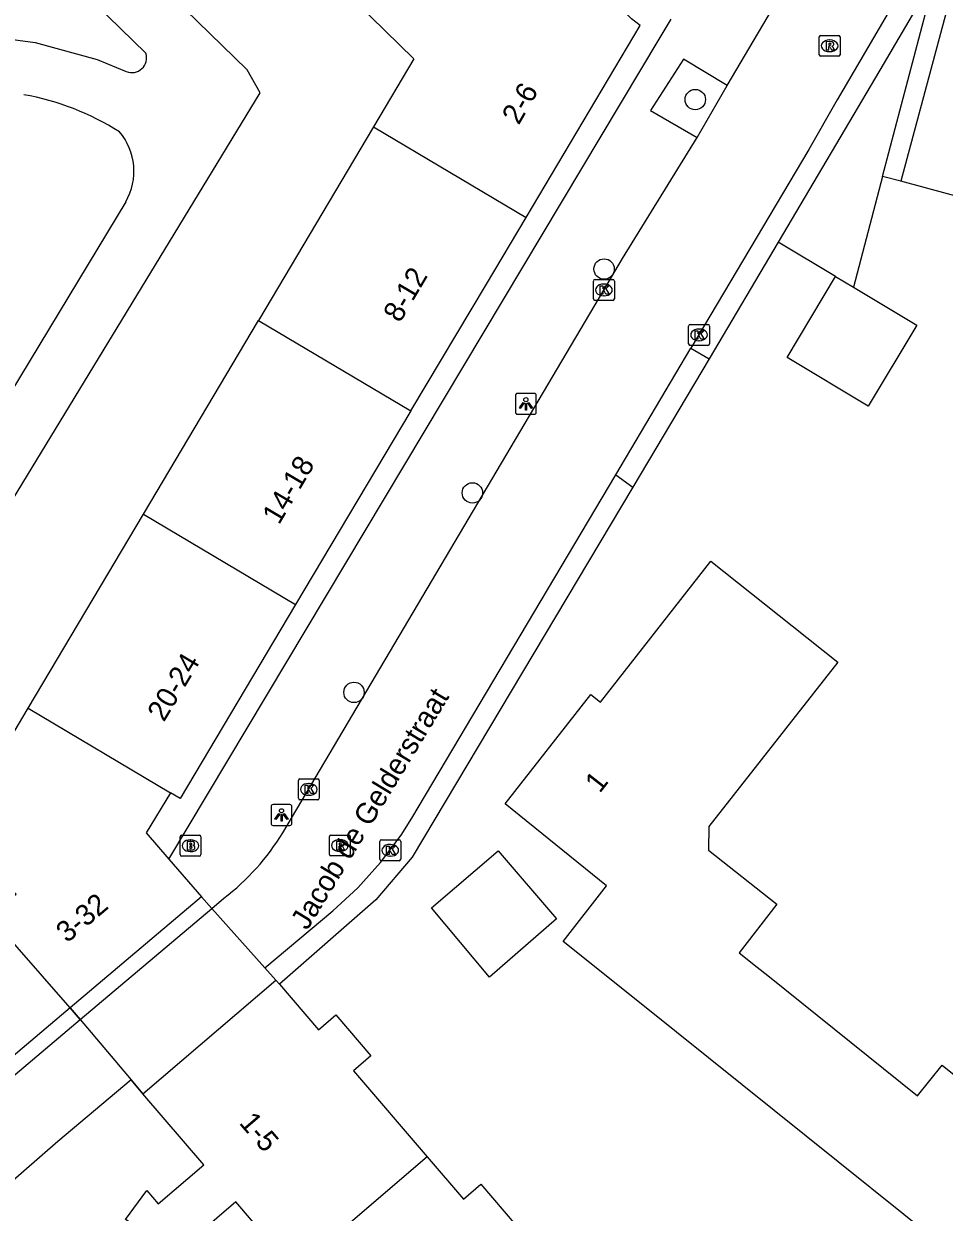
# Model space of a CAD drawing. Extents: x 159888 to 160757, y 384031 to 384746.
# Drawn here: x 160211.9 to 160256.1, y 384409 to 384466 of the extents above; entities that cross this region are included whole.
import ezdxf

# ---------------------------------------------------------------- set-up
doc = ezdxf.new("R2010")
doc.units = 0
for name, color, linetype in [('IMGEO_Boom', 7, 'Continuous'), ('IMGEO_Brandkraan', 7, 'Continuous'), ('IMGEO_Groenvoorziening', 7, 'Continuous'), ('IMGEO_Kolk', 7, 'Continuous'), ('IMGEO_Lichtpunt', 7, 'Continuous'), ('IMGEO_Openbare_ruimte_label', 7, 'Continuous'), ('IMGEO_Pand', 7, 'Continuous'), ('IMGEO_Pand_nummerreeks', 7, 'Continuous'), ('IMGEO_Pand_overbouw', 7, 'Continuous'), ('IMGEO_Rijbaan_lokaal_open', 7, 'Continuous'), ('IMGEO_Rioolput', 7, 'Continuous'), ('IMGEO_Voetpad_gesloten', 7, 'Continuous'), ('IMGEO_Voetpad_open', 7, 'Continuous')]:
    doc.layers.add(name, color=color, linetype=linetype)

msp = doc.modelspace()

# ---------------------------------------------------------------- linework, layer by layer
at = {"layer": 'IMGEO_Boom'}
for centre in [(160244.14, 384462.381), (160239.767, 384454.256), (160233.451, 384443.517), (160227.775, 384433.951)]:
    msp.add_circle(centre, 0.489, dxfattribs=at)
at = {"layer": 'IMGEO_Brandkraan'}
for p, q in [((160219.432, 384426.171), (160219.432, 384427.023)), ((160219.507, 384427.097), (160220.359, 384427.097)), ((160219.92, 384426.877), (160219.945, 384426.877)), ((160220.433, 384427.023), (160220.433, 384426.171)), ((160220.359, 384426.097), (160219.507, 384426.097)), ((160219.943, 384426.317), (160219.918, 384426.317))]:
    msp.add_line(p, q, dxfattribs=at)
for points in [[(160219.432, 384426.171), (160219.432, 384427.023)], [(160219.507, 384427.097), (160220.359, 384427.097)], [(160219.78, 384426.797), (160219.78, 384426.397), (160219.993, 384426.397)], [(160220.011, 384426.797), (160219.78, 384426.797)], [(160219.959, 384426.716), (160219.905, 384426.716), (160219.905, 384426.64)], [(160219.905, 384426.64), (160219.958, 384426.64)], [(160220.433, 384427.023), (160220.433, 384426.171)], [(160220.359, 384426.097), (160219.507, 384426.097)], [(160219.967, 384426.564), (160219.905, 384426.564), (160219.905, 384426.483)], [(160219.905, 384426.483), (160219.967, 384426.483)]]:
    msp.add_lwpolyline(points, dxfattribs=at)
for centre, radius, start, end in [((160219.509, 384427.021), 0.0765, 91.552, 178.448), ((160219.509, 384427.021), 0.0765, 91.552, 178.448), ((160219.96, 384426.678), 0.0379, 267.8285, 90.9355), ((160220.015, 384426.652), 0.145, 59.4692, 91.5367), ((160220.04, 384426.699), 0.0922, 285.5137, 58.1501), ((160220.357, 384427.021), 0.0765, 1.552, 88.448), ((160220.357, 384427.021), 0.0765, 1.552, 88.448), ((160219.509, 384426.173), 0.0765, 181.552, 268.448), ((160219.509, 384426.173), 0.0765, 181.552, 268.448), ((160219.968, 384426.523), 0.0404, 269.8759, 90.5077), ((160219.999, 384426.648), 0.251, 268.6676, 293.5347), ((160220.045, 384426.507), 0.105, 301.3115, 78.989), ((160220.357, 384426.173), 0.0765, 271.552, 358.448), ((160220.357, 384426.173), 0.0765, 271.552, 358.448)]:
    msp.add_arc(centre, radius, start, end, dxfattribs=at)
for centre, major_axis, ratio, start_param, end_param in [((160219.919, 384426.597), (-0.387, 0.002), 0.722429, 4.712389, 7.853982), ((160219.944, 384426.597), (-0.39, 0.002), 0.717154, 1.570796, 4.712389)]:
    msp.add_ellipse(centre, major_axis=major_axis, ratio=ratio, start_param=start_param, end_param=end_param, dxfattribs=at)
at = {"layer": 'IMGEO_Groenvoorziening'}
for points in [[(160253.119, 384458.699), (160251.72, 384453.389)], [(160250.87, 384453.898), (160248.112, 384455.549)]]:
    msp.add_lwpolyline(points, dxfattribs=at)
at = {"layer": 'IMGEO_Kolk'}
for p, q in [((160239.259, 384452.826), (160239.259, 384453.678)), ((160239.334, 384453.752), (160240.186, 384453.752)), ((160239.747, 384453.532), (160239.772, 384453.532)), ((160240.26, 384453.678), (160240.26, 384452.826)), ((160239.77, 384452.972), (160239.745, 384452.972)), ((160240.186, 384452.752), (160239.334, 384452.752)), ((160243.819, 384450.669), (160243.819, 384451.521)), ((160243.894, 384451.595), (160244.746, 384451.595)), ((160244.307, 384451.375), (160244.332, 384451.375)), ((160244.82, 384451.521), (160244.82, 384450.669)), ((160244.746, 384450.595), (160243.894, 384450.595)), ((160244.33, 384450.815), (160244.305, 384450.815)), ((160225.11, 384428.872), (160225.11, 384429.724)), ((160225.185, 384429.798), (160226.037, 384429.798)), ((160225.598, 384429.578), (160225.623, 384429.578)), ((160226.111, 384429.724), (160226.111, 384428.872)), ((160225.621, 384429.018), (160225.596, 384429.018)), ((160226.037, 384428.798), (160225.185, 384428.798)), ((160229.013, 384425.951), (160229.013, 384426.803)), ((160229.088, 384426.877), (160229.94, 384426.877)), ((160229.501, 384426.657), (160229.526, 384426.657)), ((160230.014, 384426.803), (160230.014, 384425.951)), ((160229.524, 384426.097), (160229.499, 384426.097)), ((160229.94, 384425.877), (160229.088, 384425.877))]:
    msp.add_line(p, q, dxfattribs=at)
for points in [[(160239.259, 384452.826), (160239.259, 384453.678)], [(160239.334, 384453.752), (160240.186, 384453.752)], [(160239.58, 384453.452), (160239.703, 384453.452), (160239.703, 384453.301), (160239.833, 384453.452), (160239.997, 384453.452), (160239.851, 384453.301), (160240.004, 384453.052), (160239.852, 384453.052), (160239.767, 384453.216), (160239.703, 384453.149), (160239.703, 384453.052), (160239.58, 384453.052), (160239.58, 384453.452)], [(160240.26, 384453.678), (160240.26, 384452.826)], [(160240.186, 384452.752), (160239.334, 384452.752)], [(160243.819, 384450.669), (160243.819, 384451.521)], [(160243.894, 384451.595), (160244.746, 384451.595)], [(160244.14, 384451.295), (160244.263, 384451.295), (160244.263, 384451.144), (160244.393, 384451.295), (160244.557, 384451.295), (160244.411, 384451.144), (160244.564, 384450.895), (160244.412, 384450.895), (160244.327, 384451.059), (160244.263, 384450.992), (160244.263, 384450.895), (160244.14, 384450.895), (160244.14, 384451.295)], [(160244.82, 384451.521), (160244.82, 384450.669)], [(160244.746, 384450.595), (160243.894, 384450.595)], [(160225.11, 384428.872), (160225.11, 384429.724)], [(160225.185, 384429.798), (160226.037, 384429.798)], [(160225.431, 384429.498), (160225.554, 384429.498), (160225.554, 384429.347), (160225.684, 384429.498), (160225.848, 384429.498), (160225.702, 384429.347), (160225.855, 384429.098), (160225.703, 384429.098), (160225.618, 384429.262), (160225.554, 384429.195), (160225.554, 384429.098), (160225.431, 384429.098), (160225.431, 384429.498)], [(160226.111, 384429.724), (160226.111, 384428.872)], [(160226.037, 384428.798), (160225.185, 384428.798)], [(160229.013, 384425.951), (160229.013, 384426.803)], [(160229.088, 384426.877), (160229.94, 384426.877)], [(160230.014, 384426.803), (160230.014, 384425.951)], [(160229.334, 384426.577), (160229.457, 384426.577), (160229.457, 384426.426), (160229.587, 384426.577), (160229.751, 384426.577), (160229.605, 384426.426), (160229.758, 384426.177), (160229.606, 384426.177), (160229.521, 384426.341), (160229.457, 384426.274), (160229.457, 384426.177), (160229.334, 384426.177), (160229.334, 384426.577)], [(160229.94, 384425.877), (160229.088, 384425.877)]]:
    msp.add_lwpolyline(points, dxfattribs=at)
for centre, start, end in [((160239.336, 384453.676), 91.552, 178.448), ((160239.336, 384453.676), 91.552, 178.448), ((160240.184, 384453.676), 1.552, 88.448), ((160240.184, 384453.676), 1.552, 88.448), ((160239.336, 384452.828), 181.552, 268.448), ((160239.336, 384452.828), 181.552, 268.448), ((160240.184, 384452.828), 271.552, 358.448), ((160240.184, 384452.828), 271.552, 358.448), ((160243.896, 384451.519), 91.552, 178.448), ((160243.896, 384451.519), 91.552, 178.448), ((160244.744, 384451.519), 1.552, 88.448), ((160244.744, 384451.519), 1.552, 88.448), ((160243.896, 384450.671), 181.552, 268.448), ((160243.896, 384450.671), 181.552, 268.448), ((160244.744, 384450.671), 271.552, 358.448), ((160244.744, 384450.671), 271.552, 358.448), ((160225.187, 384429.722), 91.552, 178.448), ((160225.187, 384429.722), 91.552, 178.448), ((160226.035, 384429.722), 1.552, 88.448), ((160226.035, 384429.722), 1.552, 88.448), ((160225.187, 384428.874), 181.552, 268.448), ((160225.187, 384428.874), 181.552, 268.448), ((160226.035, 384428.874), 271.552, 358.448), ((160226.035, 384428.874), 271.552, 358.448), ((160229.09, 384426.801), 91.552, 178.448), ((160229.09, 384426.801), 91.552, 178.448), ((160229.938, 384426.801), 1.552, 88.448), ((160229.938, 384426.801), 1.552, 88.448), ((160229.09, 384425.953), 181.552, 268.448), ((160229.09, 384425.953), 181.552, 268.448), ((160229.938, 384425.953), 271.552, 358.448), ((160229.938, 384425.953), 271.552, 358.448)]:
    msp.add_arc(centre, 0.0765, start, end, dxfattribs=at)
for centre, major_axis, ratio, start_param, end_param in [((160239.746, 384453.252), (-0.387, 0.002), 0.722429, 4.712389, 7.853982), ((160239.771, 384453.252), (-0.39, 0.002), 0.717154, 1.570796, 4.712389), ((160244.306, 384451.095), (-0.387, 0.002), 0.722429, 4.712389, 7.853982), ((160244.331, 384451.095), (-0.39, 0.002), 0.717154, 1.570796, 4.712389), ((160225.597, 384429.298), (-0.387, 0.002), 0.722429, 4.712389, 7.853982), ((160225.622, 384429.298), (-0.39, 0.002), 0.717154, 1.570796, 4.712389), ((160229.5, 384426.377), (-0.387, 0.002), 0.722429, 4.712389, 7.853982), ((160229.525, 384426.377), (-0.39, 0.002), 0.717154, 1.570796, 4.712389)]:
    msp.add_ellipse(centre, major_axis=major_axis, ratio=ratio, start_param=start_param, end_param=end_param, dxfattribs=at)
at = {"layer": 'IMGEO_Lichtpunt'}
for p, q in [((160236.419, 384448.289), (160235.611, 384448.289)), ((160236.419, 384448.289), (160235.611, 384448.289)), ((160235.517, 384448.194), (160235.517, 384447.387)), ((160235.517, 384448.194), (160235.517, 384447.387)), ((160236.513, 384447.387), (160236.513, 384448.194)), ((160236.513, 384447.387), (160236.513, 384448.194)), ((160235.611, 384447.293), (160236.419, 384447.293)), ((160235.611, 384447.293), (160236.419, 384447.293)), ((160223.8, 384428.475), (160223.8, 384427.668)), ((160223.8, 384428.475), (160223.8, 384427.668)), ((160224.702, 384428.57), (160223.894, 384428.57)), ((160224.702, 384428.57), (160223.894, 384428.57)), ((160224.796, 384427.668), (160224.796, 384428.475)), ((160224.796, 384427.668), (160224.796, 384428.475)), ((160223.894, 384427.574), (160224.702, 384427.574)), ((160223.894, 384427.574), (160224.702, 384427.574))]:
    msp.add_line(p, q, dxfattribs=at)
for points in [[(160235.891, 384447.858), (160235.93, 384447.83), (160235.742, 384447.568), (160235.704, 384447.595), (160235.891, 384447.858)], [(160235.993, 384447.81), (160236.04, 384447.81), (160236.04, 384447.488), (160235.993, 384447.488), (160235.993, 384447.81)], [(160236.103, 384447.83), (160236.141, 384447.857), (160236.328, 384447.595), (160236.289, 384447.567), (160236.103, 384447.83)], [(160224.174, 384428.139), (160224.213, 384428.111), (160224.025, 384427.849), (160223.987, 384427.876), (160224.174, 384428.139)], [(160224.276, 384428.091), (160224.323, 384428.091), (160224.323, 384427.769), (160224.276, 384427.769), (160224.276, 384428.091)], [(160224.386, 384428.111), (160224.424, 384428.138), (160224.611, 384427.876), (160224.572, 384427.848), (160224.386, 384428.111)]]:
    msp.add_lwpolyline(points, dxfattribs=at)
for centre in [(160236.016, 384447.992), (160224.299, 384428.273)]:
    msp.add_circle(centre, 0.0994, dxfattribs=at)
for centre, start, end in [((160235.611, 384448.194), 90, 180), ((160235.611, 384448.194), 90, 180), ((160236.419, 384448.194), 0, 90), ((160236.419, 384448.194), 0, 90), ((160235.611, 384447.387), 180, 270), ((160235.611, 384447.387), 180, 270), ((160236.419, 384447.387), 270, 0), ((160236.419, 384447.387), 270, 360), ((160223.894, 384428.475), 90, 180), ((160223.894, 384428.475), 90, 180), ((160224.702, 384428.475), 0, 90), ((160224.702, 384428.475), 0, 90), ((160223.894, 384427.668), 180, 270), ((160223.894, 384427.668), 180, 270), ((160224.702, 384427.668), 270, 0), ((160224.702, 384427.668), 270, 360)]:
    msp.add_arc(centre, 0.0946, start, end, dxfattribs=at)
at = {"layer": 'IMGEO_Pand'}
for points in [[(160236.032, 384456.726), (160241.5, 384465.937), (160241.079, 384466.248), (160233.908, 384473.231)], [(160257.047, 384469.859), (160253.992, 384458.464)], [(160227.879, 384467.046), (160230.651, 384464.343), (160228.71, 384461.076)], [(160228.71, 384461.076), (160223.194, 384451.791)], [(160228.71, 384461.076), (160236.032, 384456.726)], [(160262.631, 384460.429), (160261.675, 384456.385), (160258.696, 384457.191), (160258.519, 384456.535), (160257.177, 384456.897), (160257.354, 384457.554), (160253.992, 384458.464)], [(160230.493, 384447.455), (160234.136, 384453.532), (160236.032, 384456.726)], [(160251.72, 384453.389), (160254.758, 384451.57), (160252.43, 384447.681), (160248.541, 384450.008), (160250.87, 384453.898)], [(160250.87, 384453.898), (160251.72, 384453.389)], [(160217.679, 384442.506), (160223.194, 384451.791)], [(160223.194, 384451.791), (160230.493, 384447.455)], [(160230.493, 384447.455), (160224.977, 384438.17)], [(160212.148, 384433.196), (160217.679, 384442.506)], [(160217.679, 384442.506), (160224.977, 384438.17)], [(160263.423, 384401.459), (160241.705, 384418.881), (160237.805, 384422.01), (160239.887, 384424.668), (160235.017, 384428.599), (160239.133, 384433.856), (160239.596, 384433.48), (160244.877, 384440.252), (160248.792, 384437.142), (160250.98, 384435.405)], [(160224.977, 384438.17), (160219.443, 384428.854), (160218.975, 384429.14)], [(160250.98, 384435.405), (160244.789, 384427.521), (160244.779, 384426.384), (160248.05, 384423.797), (160246.241, 384421.466), (160247.107, 384420.771), (160247.612, 384420.366), (160254.796, 384414.603), (160255.98, 384416.079), (160263.825, 384409.786)], [(160214.173, 384418.814), (160210.282, 384423.243), (160211.572, 384424.273), (160208.64, 384426.061), (160208.452, 384425.753), (160207.943, 384426.117), (160212.148, 384433.196)], [(160212.148, 384433.196), (160218.975, 384429.14)], [(160218.975, 384429.14), (160217.802, 384427.216), (160218.9, 384425.95)], [(160234.279, 384420.299), (160231.496, 384423.61), (160234.695, 384426.344), (160237.485, 384423.085), (160234.279, 384420.299)], [(160218.9, 384425.95), (160220.463, 384424.147)], [(160220.463, 384424.147), (160214.173, 384418.814)], [(160217.651, 384414.7), (160224.022, 384420.156)], [(160224.199, 384419.949), (160224.022, 384420.156)], [(160224.199, 384419.949), (160226.071, 384417.764), (160226.907, 384418.48), (160228.586, 384416.52), (160227.749, 384415.803), (160231.281, 384411.679)], [(160216.817, 384408.667), (160217.838, 384410.06), (160218.384, 384409.423), (160220.568, 384411.293), (160217.651, 384414.7)], [(160231.281, 384411.679), (160224.921, 384406.231)], [(160231.281, 384411.679), (160233.024, 384409.644), (160233.86, 384410.36), (160235.539, 384408.4), (160234.703, 384407.684), (160238.416, 384403.347)], [(160224.921, 384406.231), (160222.112, 384409.511), (160219.269, 384407.076), (160216.817, 384408.667)]]:
    msp.add_lwpolyline(points, dxfattribs=at)
at = {"layer": 'IMGEO_Pand_overbouw'}
msp.add_lwpolyline([(160220.463, 384424.147), (160214.173, 384418.814), (160214.643, 384418.258), (160217.089, 384415.365), (160217.651, 384414.7), (160224.022, 384420.156), (160223.502, 384420.739), (160220.961, 384423.589)], close=True, dxfattribs=at)
at = {"layer": 'IMGEO_Rijbaan_lokaal_open'}
for points in [[(160245.676, 384463.056), (160248.878, 384468.503), (160249.522, 384469.561)], [(160253.589, 384466.895), (160253.495, 384466.73), (160250.937, 384462.372), (160249.582, 384459.989), (160243.93, 384450.46)], [(160244.222, 384460.558), (160245.676, 384463.056)], [(160224.357, 384427.222), (160239.759, 384453.248), (160240.652, 384454.754), (160244.222, 384460.558)], [(160240.327, 384444.385), (160243.93, 384450.46)], [(160223.502, 384420.739), (160226.761, 384423.47), (160227.958, 384424.581), (160229.052, 384425.794), (160230.033, 384427.1), (160230.556, 384427.912), (160240.327, 384444.385)], [(160220.961, 384423.589), (160221.54, 384424.077)], [(160214.643, 384418.258), (160220.961, 384423.589)], [(160220.961, 384423.589), (160223.502, 384420.739)], [(160224.022, 384420.156), (160223.502, 384420.739)], [(160208.513, 384413.041), (160208.929, 384413.426), (160211.321, 384415.455), (160214.643, 384418.258)], [(160214.643, 384418.258), (160217.089, 384415.365)], [(160217.089, 384415.365), (160213.571, 384412.417), (160211.065, 384410.222)], [(160217.651, 384414.7), (160217.089, 384415.365)]]:
    msp.add_lwpolyline(points, dxfattribs=at)
msp.add_arc((160214.59, 384433.136), 11.418, 307.4939, 328.804, dxfattribs=at)
at = {"layer": 'IMGEO_Rioolput'}
for p, q in [((160250.157, 384465.46), (160251.009, 384465.46)), ((160250.082, 384464.534), (160250.082, 384465.386)), ((160250.57, 384465.24), (160250.595, 384465.24)), ((160251.083, 384465.386), (160251.083, 384464.534)), ((160251.009, 384464.46), (160250.157, 384464.46)), ((160250.593, 384464.68), (160250.568, 384464.68)), ((160226.596, 384426.18), (160226.596, 384427.032)), ((160226.671, 384427.106), (160227.523, 384427.106)), ((160227.084, 384426.886), (160227.109, 384426.886)), ((160227.597, 384427.032), (160227.597, 384426.18)), ((160227.523, 384426.106), (160226.671, 384426.106)), ((160227.107, 384426.326), (160227.082, 384426.326))]:
    msp.add_line(p, q, dxfattribs=at)
for points in [[(160250.157, 384465.46), (160251.009, 384465.46)], [(160250.082, 384464.534), (160250.082, 384465.386)], [(160250.671, 384465.158), (160250.419, 384465.16), (160250.419, 384464.76)], [(160250.419, 384464.76), (160250.543, 384464.76), (160250.543, 384464.922), (160250.554, 384464.922)], [(160250.597, 384465.079), (160250.543, 384465.079), (160250.543, 384464.998)], [(160250.543, 384464.998), (160250.595, 384464.998)], [(160250.601, 384464.893), (160250.672, 384464.76), (160250.812, 384464.76), (160250.747, 384464.886)], [(160251.083, 384465.386), (160251.083, 384464.534)], [(160251.009, 384464.46), (160250.157, 384464.46)], [(160226.596, 384426.18), (160226.596, 384427.032)], [(160226.671, 384427.106), (160227.523, 384427.106)], [(160227.185, 384426.804), (160226.933, 384426.806), (160226.933, 384426.406)], [(160227.111, 384426.725), (160227.057, 384426.725), (160227.057, 384426.644)], [(160227.057, 384426.644), (160227.109, 384426.644)], [(160227.597, 384427.032), (160227.597, 384426.18)], [(160227.523, 384426.106), (160226.671, 384426.106)], [(160226.933, 384426.406), (160227.057, 384426.406), (160227.057, 384426.568), (160227.068, 384426.568)], [(160227.115, 384426.539), (160227.186, 384426.406), (160227.326, 384426.406), (160227.261, 384426.532)]]:
    msp.add_lwpolyline(points, dxfattribs=at)
for centre, radius, start, end in [((160250.159, 384465.384), 0.0765, 91.552, 178.448), ((160250.159, 384465.384), 0.0765, 91.552, 178.448), ((160251.007, 384465.384), 0.0765, 1.552, 88.448), ((160251.007, 384465.384), 0.0765, 1.552, 88.448), ((160250.553, 384464.869), 0.0533, 26.0293, 88.6989), ((160250.579, 384465.187), 0.19, 274.7715, 282.9687), ((160250.603, 384464.983), 0.0964, 77.0061, 93.1865), ((160250.617, 384465.04), 0.0378, 276.6634, 79.6772), ((160250.67, 384465.048), 0.109, 350.3612, 89.416), ((160250.668, 384465.048), 0.112, 277.5842, 350.9817), ((160250.652, 384464.833), 0.108, 29.5134, 73.7905), ((160250.159, 384464.536), 0.0765, 181.552, 268.448), ((160250.159, 384464.536), 0.0765, 181.552, 268.448), ((160251.007, 384464.536), 0.0765, 271.552, 358.448), ((160251.007, 384464.536), 0.0765, 271.552, 358.448), ((160226.673, 384427.03), 0.0765, 91.552, 178.448), ((160226.673, 384427.03), 0.0765, 91.552, 178.448), ((160227.093, 384426.833), 0.19, 274.7715, 282.9687), ((160227.117, 384426.629), 0.0964, 77.0061, 93.1865), ((160227.131, 384426.686), 0.0378, 276.6634, 79.6772), ((160227.184, 384426.694), 0.109, 350.3612, 89.416), ((160227.182, 384426.694), 0.112, 277.5842, 350.9817), ((160227.521, 384427.03), 0.0765, 1.552, 88.448), ((160227.521, 384427.03), 0.0765, 1.552, 88.448), ((160226.673, 384426.182), 0.0765, 181.552, 268.448), ((160226.673, 384426.182), 0.0765, 181.552, 268.448), ((160227.067, 384426.515), 0.0533, 26.0293, 88.6989), ((160227.166, 384426.479), 0.108, 29.5134, 73.7905), ((160227.521, 384426.182), 0.0765, 271.552, 358.448), ((160227.521, 384426.182), 0.0765, 271.552, 358.448)]:
    msp.add_arc(centre, radius, start, end, dxfattribs=at)
for centre, major_axis, ratio, start_param, end_param in [((160250.569, 384464.96), (-0.387, 0.002), 0.722429, 4.712389, 7.853982), ((160250.594, 384464.96), (-0.39, 0.002), 0.717154, 1.570796, 4.712389), ((160227.083, 384426.606), (-0.387, 0.002), 0.722429, 4.712389, 7.853982), ((160227.108, 384426.606), (-0.39, 0.002), 0.717154, 1.570796, 4.712389)]:
    msp.add_ellipse(centre, major_axis=major_axis, ratio=ratio, start_param=start_param, end_param=end_param, dxfattribs=at)
at = {"layer": 'IMGEO_Voetpad_gesloten'}
for points in [[(160197.935, 384421.095), (160223.27, 384462.707), (160222.659, 384463.811), (160194.145, 384491.56), (160192.947, 384491.75), (160157.338, 384472.343), (160141.469, 384463.844)], [(160217.799, 384464.601), (160194.141, 384487.639)], [(160198.966, 384466.127), (160205.472, 384466.058), (160212.486, 384465.116), (160215.456, 384464.312), (160216.858, 384463.726)], [(160216.831, 384457.484), (160199.296, 384428.481)]]:
    msp.add_lwpolyline(points, dxfattribs=at)
for centre, radius, start, end in [((160217.121, 384464.387), 0.711, 248.3194, 17.5178), ((160209.689, 384450.018), 12.798, 57.6962, 79.8643), ((160214.315, 384458.946), 2.909, 329.841, 40.4924)]:
    msp.add_arc(centre, radius, start, end, dxfattribs=at)
at = {"layer": 'IMGEO_Voetpad_open'}
for points in [[(160253.119, 384458.699), (160255.548, 384467.92), (160255.456, 384467.998), (160252.982, 384463.789), (160248.112, 384455.549)], [(160218.9, 384425.95), (160242.463, 384465.36), (160242.988, 384466.237)], [(160245.676, 384463.056), (160243.572, 384464.325), (160241.985, 384461.862), (160244.222, 384460.558)], [(160253.992, 384458.464), (160253.119, 384458.699)], [(160248.112, 384455.549), (160244.8, 384449.944)], [(160243.93, 384450.46), (160244.8, 384449.944)], [(160244.8, 384449.944), (160241.138, 384443.799)], [(160240.327, 384444.385), (160241.138, 384443.799)], [(160241.138, 384443.799), (160230.563, 384426.051), (160228.827, 384423.997), (160224.199, 384419.949)], [(160220.463, 384424.147), (160220.961, 384423.589)], [(160214.173, 384418.814), (160207.34, 384413.056), (160197.935, 384421.095)], [(160214.643, 384418.258), (160214.173, 384418.814)]]:
    msp.add_lwpolyline(points, dxfattribs=at)

# ---------------------------------------------------------------- texts
at = {"layer": 'IMGEO_Openbare_ruimte_label'}
msp.add_text('Jacob de Gelderstraat', height=1, rotation=58.7415, dxfattribs=at).set_placement((160225.536, 384422.505))
at = {"layer": 'IMGEO_Pand_nummerreeks'}
for s, rotation, p in [('2-6', 59.9944, (160235.674, 384461.127)), ('8-12', 59.3928, (160229.976, 384451.638)), ('14-18', 59.3936, (160224.178, 384441.954)), ('20-24', 59.076, (160218.662, 384432.497)), ('1', 51.9386, (160239.558, 384429.078)), ('3-32', 40.2364, (160214.021, 384421.903)), ('1-5', 310.6749, (160222.231, 384413.288))]:
    msp.add_text(s, height=1, rotation=rotation, dxfattribs=at).set_placement(p)

doc.saveas('drawing.dxf')
